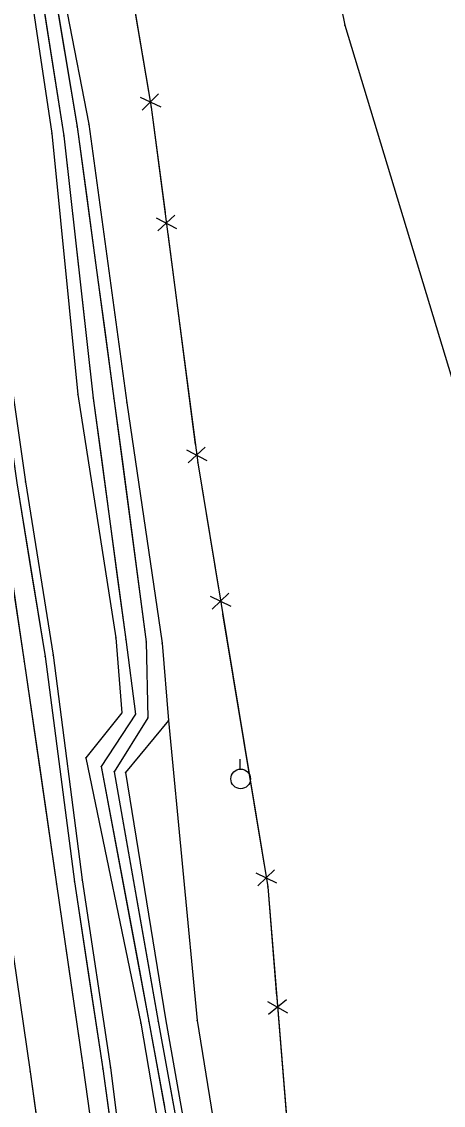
# Model space of a CAD drawing. Extents: x -99999 to 591807, y -99999 to 347168.
# Drawn here: x 588666.9 to 588758.3, y 345422.9 to 345658.1 of the extents above; entities that cross this region are included whole.
import ezdxf

# ---------------------------------------------------------------- set-up
doc = ezdxf.new("R2010")
doc.units = 0
for name, color, linetype in [('S_BREAKLINE', 7, 'Continuous'), ('S_DITCHLINE', 7, 'Continuous'), ('S_EDGE_PAVEMENT', 7, 'Continuous'), ('S_FENCE', 7, 'Continuous'), ('S_GRD_PT_SYM', 7, 'Continuous'), ('S_MSC_PT_SYM', 7, 'Continuous'), ('S_PAVEMENT_CROWN', 7, 'Continuous'), ('S_RDW_PT_SYM', 7, 'Continuous'), ('S_SHOULDER', 7, 'Continuous'), ('S_UTILITY_POLE', 7, 'Continuous')]:
    doc.layers.add(name, color=color, linetype=linetype)

msp = doc.modelspace()

# ---------------------------------------------------------------- linework, layer by layer
at = {"layer": 'S_BREAKLINE'}
for points in [[(588624.24, 345901.93), (588618.85, 345902.22), (588605.5, 345880.61), (588615.62, 345846.94), (588626.77, 345811.58), (588634.39, 345774.77), (588643.3, 345728.51), (588648.82, 345686.6), (588655.41, 345641.18), (588661.15, 345603.84), (588667.75, 345558.22), (588673.72, 345520.6), (588680.03, 345471.84), (588686.17, 345431.09), (588691.15, 345391.28), (588697.45, 345351.38), (588702.87, 345317.84), (588708.54, 345276.89), (588714.45, 345238.55), (588718.86, 345198.93), (588725.64, 345160.39), (588730.67, 345119.29), (588731.09, 345112.27)], [(588685.76, 345901.75), (588702.37, 345846.43), (588718.38, 345748.49), (588736.94, 345657.3), (588761.62, 345575.96), (588787.42, 345488.29), (588814.88, 345403.52), (588808.38, 345294.83), (588809.34, 345255.32)], [(588617.74, 345892.11), (588627.02, 345863.98), (588634.95, 345829.29), (588643.57, 345794.26), (588660.55, 345743.08), (588666.37, 345681.13), (588673.4, 345633.78), (588679.09, 345577.18), (588687.3, 345524.37), (588688.58, 345508.07), (588680.83, 345498.32), (588692.71, 345440.77), (588705.25, 345367.38), (588707.6, 345356.79), (588720.56, 345325.81), (588725.68, 345277.15), (588736.07, 345250.56), (588745.48, 345190.65)], [(588650.18, 345832.62), (588677.65, 345741.77), (588694.99, 345639.52), (588705.06, 345562.37), (588720.23, 345470.33), (588726.73, 345390.37), (588741.99, 345300.16), (588757.48, 345256.39)], [(588642.9, 345828.16), (588649.84, 345794.79), (588665.62, 345742.31), (588672.08, 345684.23), (588681.44, 345635.79), (588689.72, 345575.35), (588697.32, 345523.2), (588698.7, 345506.43), (588689.37, 345495.16), (588698.11, 345441.67), (588711.09, 345368.1), (588714.76, 345356.74), (588727.1, 345329.38), (588732.56, 345278.32), (588749.18, 345251.82), (588754.96, 345191.81)], [(588698.7, 345506.43), (588704.94, 345441.35), (588716.65, 345368.79), (588729.71, 345328.24), (588740.3, 345278.4)]]:
    msp.add_lwpolyline(points, dxfattribs=at)
at = {"layer": 'S_DITCHLINE'}
for points in [[(588621.84, 345893.69), (588629.96, 345863.53), (588637.77, 345829.01), (588645.75, 345794.64), (588662.97, 345741.75), (588668.58, 345680.85), (588676.01, 345633.28), (588682.43, 345576.4), (588689.45, 345524), (588691.57, 345507.82), (588684.16, 345496.45), (588694.48, 345441.14), (588707.93, 345367.35), (588709.31, 345356.72), (588722.33, 345326.05), (588729.11, 345277.3), (588737.99, 345251.31), (588749.45, 345190.72)], [(588623.83, 345894.43), (588633.9, 345864.11), (588639.2, 345829.29), (588647.45, 345795.03), (588664.28, 345741.74), (588670.78, 345683.92), (588678.95, 345635.24), (588686.91, 345576.28), (588693.9, 345523.47), (588694.27, 345507.04), (588686.96, 345495.31), (588696.5, 345441.16), (588709.78, 345368.13), (588712.25, 345356.79), (588724.62, 345327.12), (588730.93, 345277.7), (588741.81, 345251.89), (588752.43, 345192.99)], [(588668.58, 345680.85), (588672.3, 345657.07), (588676.01, 345633.28), (588677.62, 345619.06), (588679.22, 345604.84), (588680.82, 345590.62), (588682.43, 345576.4), (588684.18, 345563.3), (588685.94, 345550.2), (588687.69, 345537.1), (588689.45, 345524), (588691.57, 345507.82), (588684.16, 345496.45), (588686.74, 345482.62), (588689.32, 345468.79), (588691.9, 345454.97), (588694.48, 345441.14), (588697.84, 345422.69)], [(588674.87, 345659.58), (588678.95, 345635.24), (588680.94, 345620.5), (588682.93, 345605.76), (588684.92, 345591.02), (588686.91, 345576.28), (588688.65, 345563.08), (588690.4, 345549.87), (588692.15, 345536.67), (588693.9, 345523.47), (588694.27, 345507.04), (588686.96, 345495.31), (588689.35, 345481.77), (588691.73, 345468.23), (588694.11, 345454.69), (588696.5, 345441.16), (588699.82, 345422.9)]]:
    msp.add_lwpolyline(points, dxfattribs=at)
at = {"layer": 'S_EDGE_PAVEMENT'}
for points in [[(588569.44, 345935.94), (588581.55, 345913.63), (588598.25, 345876.18), (588610.02, 345844.44), (588620.66, 345810.06), (588629.03, 345773.8), (588636.94, 345726.71), (588642.85, 345686.06), (588649.62, 345640.56), (588655.14, 345603.07), (588661.71, 345557.63), (588667.45, 345519.25), (588674.48, 345470.93), (588680.21, 345431.06), (588685.9, 345390.75), (588691.57, 345351.74), (588696.47, 345317.62), (588702.47, 345275.72), (588708.04, 345237.72), (588713.42, 345199.12), (588719.22, 345159.84), (588725.04, 345117.97), (588728.1, 345099.84)], [(588646.23, 345663.31), (588649.62, 345640.56), (588652.38, 345621.81), (588655.14, 345603.07), (588658.43, 345580.35), (588661.71, 345557.63), (588664.58, 345538.44), (588667.45, 345519.25), (588670.96, 345495.09), (588674.48, 345470.93), (588677.35, 345451), (588680.21, 345431.06), (588683.06, 345410.91)]]:
    msp.add_lwpolyline(points, dxfattribs=at)
at = {"layer": 'S_FENCE'}
for p, q in [((588677.65, 345741.77), (588694.99, 345639.52)), ((588692.55, 345641.68), (588697.07, 345639.54)), ((588696.59, 345642.37), (588693.03, 345638.85)), ((588694.99, 345639.52), (588705.06, 345562.37)), ((588700.12, 345616.04), (588696.43, 345612.67)), ((588696.06, 345615.51), (588700.49, 345613.2)), ((588702.63, 345565.17), (588707.06, 345562.86)), ((588706.69, 345565.7), (588703, 345562.33)), ((588705.06, 345562.37), (588720.23, 345470.33)), ((588711.79, 345534.09), (588708.22, 345530.6)), ((588707.75, 345533.42), (588712.26, 345531.26)), ((588717.65, 345473.37), (588722.16, 345471.2)), ((588721.69, 345474.03), (588718.12, 345470.54)), ((588720.23, 345470.33), (588726.73, 345390.37)), ((588720.19, 345445.5), (588724.51, 345442.98)), ((588724.28, 345445.84), (588720.43, 345442.65))]:
    msp.add_line(p, q, dxfattribs=at)
for points in [[(588689.41, 345672.45), (588694.55, 345642.13)], [(588694.99, 345639.52), (588697.98, 345616.64)], [(588698.57, 345612.06), (588704.54, 345566.3)], [(588705.06, 345562.37), (588709.56, 345535.07)], [(588710.46, 345529.61), (588719.46, 345475.02)], [(588720.23, 345470.33), (588722.16, 345446.61)], [(588722.54, 345441.87), (588726.4, 345394.44)]]:
    msp.add_lwpolyline(points, dxfattribs=at)
at = {"layer": 'S_GRD_PT_SYM'}
for points in [[(588736.94, 345657.3), (588736.99, 345657.31), (588736.94, 345657.3), (588736.93, 345657.34), (588736.94, 345657.3), (588736.89, 345657.28), (588736.94, 345657.3), (588736.96, 345657.25)], [(588694.99, 345639.52), (588695.04, 345639.53), (588694.99, 345639.52), (588694.98, 345639.57), (588694.99, 345639.52), (588694.94, 345639.52), (588694.99, 345639.52), (588695, 345639.47)], [(588678.95, 345635.24), (588679, 345635.24), (588678.95, 345635.24), (588678.95, 345635.29), (588678.95, 345635.24), (588678.91, 345635.23), (588678.95, 345635.24), (588678.96, 345635.19)], [(588681.44, 345635.79), (588681.49, 345635.8), (588681.44, 345635.79), (588681.43, 345635.84), (588681.44, 345635.79), (588681.39, 345635.78), (588681.44, 345635.79), (588681.45, 345635.74)], [(588673.4, 345633.78), (588673.45, 345633.78), (588673.4, 345633.78), (588673.39, 345633.83), (588673.4, 345633.78), (588673.35, 345633.77), (588673.4, 345633.78), (588673.4, 345633.73)], [(588676.01, 345633.28), (588676.06, 345633.29), (588676.01, 345633.28), (588676.01, 345633.33), (588676.01, 345633.28), (588675.96, 345633.28), (588676.01, 345633.28), (588676.02, 345633.23)], [(588679.09, 345577.18), (588679.14, 345577.19), (588679.09, 345577.18), (588679.08, 345577.23), (588679.09, 345577.18), (588679.04, 345577.18), (588679.09, 345577.18), (588679.1, 345577.14)], [(588682.43, 345576.4), (588682.48, 345576.4), (588682.43, 345576.4), (588682.42, 345576.45), (588682.43, 345576.4), (588682.38, 345576.39), (588682.43, 345576.4), (588682.43, 345576.35)], [(588686.91, 345576.28), (588686.95, 345576.28), (588686.91, 345576.28), (588686.9, 345576.33), (588686.91, 345576.28), (588686.86, 345576.27), (588686.91, 345576.28), (588686.91, 345576.23)], [(588689.72, 345575.35), (588689.77, 345575.36), (588689.72, 345575.35), (588689.71, 345575.4), (588689.72, 345575.35), (588689.67, 345575.35), (588689.72, 345575.35), (588689.73, 345575.3)], [(588705.06, 345562.37), (588705.11, 345562.38), (588705.06, 345562.37), (588705.05, 345562.42), (588705.06, 345562.37), (588705.01, 345562.36), (588705.06, 345562.37), (588705.07, 345562.32)], [(588667.75, 345558.22), (588667.8, 345558.22), (588667.75, 345558.22), (588667.74, 345558.27), (588667.75, 345558.22), (588667.7, 345558.21), (588667.75, 345558.22), (588667.76, 345558.17)], [(588687.3, 345524.37), (588687.35, 345524.37), (588687.3, 345524.37), (588687.29, 345524.42), (588687.3, 345524.37), (588687.25, 345524.37), (588687.3, 345524.37), (588687.3, 345524.32)], [(588689.45, 345524), (588689.5, 345524.01), (588689.45, 345524), (588689.44, 345524.05), (588689.45, 345524), (588689.4, 345523.99), (588689.45, 345524), (588689.45, 345523.95)], [(588693.9, 345523.47), (588693.95, 345523.47), (588693.9, 345523.47), (588693.9, 345523.52), (588693.9, 345523.47), (588693.85, 345523.47), (588693.9, 345523.47), (588693.9, 345523.42)], [(588697.32, 345523.2), (588697.37, 345523.2), (588697.32, 345523.2), (588697.32, 345523.25), (588697.32, 345523.2), (588697.27, 345523.19), (588697.32, 345523.2), (588697.32, 345523.15)], [(588673.72, 345520.6), (588673.77, 345520.61), (588673.72, 345520.6), (588673.71, 345520.65), (588673.72, 345520.6), (588673.67, 345520.6), (588673.72, 345520.6), (588673.72, 345520.55)], [(588688.58, 345508.07), (588688.62, 345508.03), (588688.58, 345508.07), (588688.62, 345508.11), (588688.58, 345508.07), (588688.55, 345508.1), (588688.58, 345508.07), (588688.55, 345508.03)], [(588691.57, 345507.82), (588691.61, 345507.79), (588691.57, 345507.82), (588691.6, 345507.86), (588691.57, 345507.82), (588691.53, 345507.85), (588691.57, 345507.82), (588691.54, 345507.78)], [(588694.27, 345507.04), (588694.31, 345507.01), (588694.27, 345507.04), (588694.3, 345507.08), (588694.27, 345507.04), (588694.23, 345507.07), (588694.27, 345507.04), (588694.25, 345507)], [(588698.7, 345506.43), (588698.75, 345506.44), (588698.7, 345506.43), (588698.7, 345506.48), (588698.7, 345506.43), (588698.65, 345506.43), (588698.7, 345506.43), (588698.71, 345506.38)], [(588698.7, 345506.43), (588698.74, 345506.4), (588698.7, 345506.43), (588698.73, 345506.47), (588698.7, 345506.43), (588698.66, 345506.46), (588698.7, 345506.43), (588698.67, 345506.39)], [(588680.83, 345498.32), (588680.88, 345498.33), (588680.83, 345498.32), (588680.82, 345498.37), (588680.83, 345498.32), (588680.78, 345498.31), (588680.83, 345498.32), (588680.84, 345498.27)], [(588684.16, 345496.45), (588684.21, 345496.46), (588684.16, 345496.45), (588684.16, 345496.5), (588684.16, 345496.45), (588684.12, 345496.44), (588684.16, 345496.45), (588684.17, 345496.4)], [(588686.96, 345495.31), (588687.01, 345495.32), (588686.96, 345495.31), (588686.95, 345495.36), (588686.96, 345495.31), (588686.91, 345495.3), (588686.96, 345495.31), (588686.97, 345495.26)], [(588689.37, 345495.16), (588689.42, 345495.17), (588689.37, 345495.16), (588689.36, 345495.21), (588689.37, 345495.16), (588689.32, 345495.16), (588689.37, 345495.16), (588689.38, 345495.11)], [(588680.03, 345471.84), (588680.08, 345471.85), (588680.03, 345471.84), (588680.03, 345471.89), (588680.03, 345471.84), (588679.98, 345471.83), (588680.03, 345471.84), (588680.04, 345471.79)], [(588720.23, 345470.33), (588720.28, 345470.33), (588720.23, 345470.33), (588720.22, 345470.38), (588720.23, 345470.33), (588720.18, 345470.32), (588720.23, 345470.33), (588720.23, 345470.28)], [(588692.71, 345440.77), (588692.76, 345440.78), (588692.71, 345440.77), (588692.71, 345440.82), (588692.71, 345440.77), (588692.66, 345440.76), (588692.71, 345440.77), (588692.72, 345440.72)], [(588694.48, 345441.14), (588694.53, 345441.15), (588694.48, 345441.14), (588694.47, 345441.19), (588694.48, 345441.14), (588694.43, 345441.13), (588694.48, 345441.14), (588694.49, 345441.09)], [(588696.5, 345441.16), (588696.55, 345441.17), (588696.5, 345441.16), (588696.49, 345441.21), (588696.5, 345441.16), (588696.45, 345441.15), (588696.5, 345441.16), (588696.51, 345441.11)], [(588698.11, 345441.67), (588698.16, 345441.68), (588698.11, 345441.67), (588698.1, 345441.72), (588698.11, 345441.67), (588698.06, 345441.67), (588698.11, 345441.67), (588698.12, 345441.63)], [(588704.94, 345441.35), (588704.99, 345441.36), (588704.94, 345441.35), (588704.93, 345441.4), (588704.94, 345441.35), (588704.89, 345441.34), (588704.94, 345441.35), (588704.95, 345441.3)], [(588686.17, 345431.09), (588686.22, 345431.1), (588686.17, 345431.09), (588686.16, 345431.14), (588686.17, 345431.09), (588686.12, 345431.09), (588686.17, 345431.09), (588686.17, 345431.04)]]:
    msp.add_lwpolyline(points, close=True, dxfattribs=at)
at = {"layer": 'S_MSC_PT_SYM'}
for points in [[(588694.99, 345639.52), (588694.99, 345639.57), (588694.99, 345639.52), (588694.94, 345639.52), (588694.99, 345639.52), (588694.99, 345639.47), (588694.99, 345639.52), (588695.04, 345639.52)], [(588705.06, 345562.37), (588705.06, 345562.42), (588705.06, 345562.37), (588705.01, 345562.37), (588705.06, 345562.37), (588705.06, 345562.32), (588705.06, 345562.37), (588705.11, 345562.37)], [(588720.23, 345470.33), (588720.23, 345470.38), (588720.23, 345470.33), (588720.18, 345470.33), (588720.23, 345470.33), (588720.23, 345470.28), (588720.23, 345470.33), (588720.28, 345470.33)]]:
    msp.add_lwpolyline(points, dxfattribs=at)
at = {"layer": 'S_PAVEMENT_CROWN'}
for points in [[(588560.06, 345929.96), (588571.31, 345908.67), (588587.66, 345872.48), (588598.75, 345842.4), (588609.73, 345806.6), (588617.97, 345771.15), (588625.58, 345724.38), (588631.45, 345685.22), (588638.38, 345638.52), (588643.85, 345601.75), (588650.48, 345555.87), (588655.89, 345518.36), (588662.96, 345470.1), (588668.73, 345430.24), (588674.46, 345389.14), (588680.31, 345350.53), (588685.24, 345315.85), (588691.31, 345273.41), (588696.56, 345236.41), (588702.29, 345197.14), (588707.93, 345158.2), (588714.7, 345114.95), (588717.67, 345091.03)], [(588634.91, 345661.87), (588638.38, 345638.52), (588641.11, 345620.13), (588643.85, 345601.75), (588647.16, 345578.81), (588650.48, 345555.87), (588653.18, 345537.11), (588655.89, 345518.36), (588659.43, 345494.23), (588662.96, 345470.1), (588665.84, 345450.17), (588668.73, 345430.24), (588671.59, 345409.69)]]:
    msp.add_lwpolyline(points, dxfattribs=at)
at = {"layer": 'S_RDW_PT_SYM'}
for points in [[(588671.97, 345520.33), (588672.02, 345520.33), (588671.97, 345520.33), (588671.97, 345520.38), (588671.97, 345520.33), (588671.92, 345520.32), (588671.97, 345520.33), (588671.98, 345520.28)], [(588667.45, 345519.25), (588667.5, 345519.25), (588667.45, 345519.25), (588667.44, 345519.3), (588667.45, 345519.25), (588667.4, 345519.24), (588667.45, 345519.25), (588667.46, 345519.2)], [(588674.48, 345470.93), (588674.53, 345470.94), (588674.48, 345470.93), (588674.47, 345470.98), (588674.48, 345470.93), (588674.43, 345470.92), (588674.48, 345470.93), (588674.49, 345470.88)], [(588678.33, 345471.45), (588678.38, 345471.46), (588678.33, 345471.45), (588678.32, 345471.5), (588678.33, 345471.45), (588678.28, 345471.45), (588678.33, 345471.45), (588678.34, 345471.4)], [(588668.73, 345430.24), (588668.78, 345430.25), (588668.73, 345430.24), (588668.72, 345430.29), (588668.73, 345430.24), (588668.68, 345430.23), (588668.73, 345430.24), (588668.73, 345430.19)], [(588680.21, 345431.06), (588680.26, 345431.07), (588680.21, 345431.06), (588680.21, 345431.11), (588680.21, 345431.06), (588680.16, 345431.05), (588680.21, 345431.06), (588680.22, 345431.01)], [(588684.51, 345430.85), (588684.56, 345430.86), (588684.51, 345430.85), (588684.5, 345430.9), (588684.51, 345430.85), (588684.46, 345430.84), (588684.51, 345430.85), (588684.51, 345430.8)]]:
    msp.add_lwpolyline(points, close=True, dxfattribs=at)
at = {"layer": 'S_SHOULDER'}
for points in [[(588573.14, 345938.09), (588585.12, 345914.74), (588602.08, 345877.76), (588613.81, 345846.29), (588624.36, 345810.99), (588632.71, 345774.41), (588641.09, 345728.01), (588647.29, 345686.34), (588653.97, 345640.89), (588659.33, 345603.64), (588665.84, 345557.97), (588671.97, 345520.33), (588678.33, 345471.45), (588684.51, 345430.85), (588689.91, 345391.05)], [(588650.63, 345663.61), (588653.97, 345640.89), (588656.65, 345622.27), (588659.33, 345603.64), (588662.58, 345580.81), (588665.84, 345557.97), (588668.91, 345539.15), (588671.97, 345520.33), (588675.15, 345495.89), (588678.33, 345471.45), (588681.42, 345451.15), (588684.51, 345430.85), (588687.21, 345410.95)]]:
    msp.add_lwpolyline(points, dxfattribs=at)
at = {"layer": 'S_UTILITY_POLE'}
msp.add_line((588714.25, 345495.91), (588714.25, 345498.01), dxfattribs=at)
msp.add_circle((588714.37, 345493.76), 2.13, dxfattribs=at)

doc.saveas('drawing.dxf')
